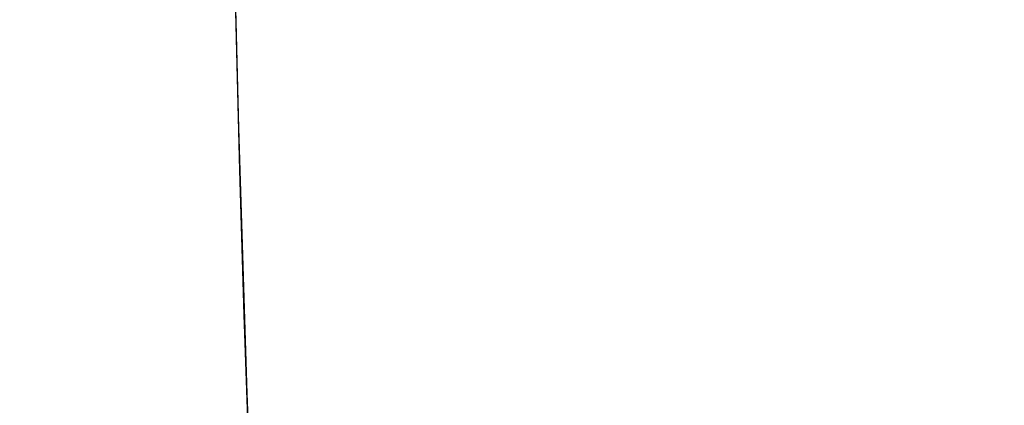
# Model space of a CAD drawing. Header units: millimetres. Extents: x -90 to 90, y -91 to 90.
# Tile 466 of 656: x -13.351 to -12.975, y -0.471 to -0.324. Entities that reach past the tile are written whole.
import ezdxf

# ---------------------------------------------------------------- set-up
doc = ezdxf.new("R2010")
doc.units = ezdxf.units.MM
doc.layers.add('Layer 01', color=7, linetype='Continuous', true_color=0x000000)

# ---------------------------------------------------------------- blocks, each defined once
blk = doc.blocks.new('PRT0036.stp')
at = {"layer": 'Layer 01', "extrusion": (0, -1, 0)}
for centre, radius, start, end in [((0, 0, -9.799999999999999), 13.27226093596, 0.7472199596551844, 180.7472199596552), ((0, 0, -7.283974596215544), 34, 0, 180), ((0, 0, -4.249999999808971), 34, 91.68538595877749, 180), ((0, 0, -0.3000000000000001), 32, 0, 180), ((0, 0, -0.3000000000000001), 22, 0, 180)]:
    blk.add_arc(centre, radius, start, end, dxfattribs=at)
at = {"layer": 'Layer 01'}
for points, knots in [([(0, 10, 33), (-2.159844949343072, 10.00000000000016, 33.00000000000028), (-4.319636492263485, 10.00000000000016, 32.78727909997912), (-8.556324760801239, 10.00000000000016, 31.94454940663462), (-10.63311672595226, 10.00000000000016, 31.31456145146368), (-14.62398981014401, 10.00000000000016, 29.66148769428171), (-16.53797224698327, 10.00000000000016, 28.63844276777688), (-20.12966313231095, 10.00000000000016, 26.23855164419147), (-21.80728276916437, 10.00000000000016, 24.86176478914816), (-24.86176478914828, 10.00000000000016, 21.80728276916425), (-26.23855164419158, 10.00000000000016, 20.12966313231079), (-28.63844276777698, 10.00000000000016, 16.53797224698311), (-29.66148769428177, 10.00000000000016, 14.62398981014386), (-31.31456145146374, 10.00000000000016, 10.6331167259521), (-31.94454940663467, 10.00000000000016, 8.556324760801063), (-32.78727909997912, 10.00000000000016, 4.319636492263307), (-33.00000000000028, 10.00000000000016, 2.159844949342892), (-33.00000000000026, 10.00000000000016, -2.159844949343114), (-32.78727909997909, 10.00000000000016, -4.319636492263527), (-31.94454940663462, 10.00000000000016, -8.556324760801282), (-31.31456145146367, 10.00000000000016, -10.63311672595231), (-29.66148769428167, 10.00000000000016, -14.62398981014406), (-28.63844276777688, 10.00000000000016, -16.53797224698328), (-26.23855164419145, 10.00000000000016, -20.12966313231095), (-24.86176478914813, 10.00000000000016, -21.80728276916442), (-21.80728276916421, 10.00000000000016, -24.86176478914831), (-20.12966313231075, 10.00000000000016, -26.23855164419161), (-16.53797224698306, 10.00000000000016, -28.638442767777), (-14.62398981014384, 10.00000000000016, -29.66148769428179), (-10.63311672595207, 10.00000000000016, -31.31456145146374), (-8.556324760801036, 10.00000000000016, -31.94454940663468), (-4.31963649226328, 10.00000000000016, -32.78727909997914), (-2.159844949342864, 10.00000000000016, -33.00000000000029), (0, 10, -33)], [-103.8389079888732, -103.8389079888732, -103.8389079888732, -103.8389079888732, -97.34897623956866, -97.34897623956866, -90.85904449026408, -90.85904449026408, -84.36911274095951, -84.36911274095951, -77.87918099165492, -77.87918099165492, -71.38924924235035, -71.38924924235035, -64.89931749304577, -64.89931749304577, -58.40938574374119, -58.40938574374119, -51.91945399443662, -51.91945399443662, -45.42952224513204, -45.42952224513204, -38.93959049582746, -38.93959049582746, -32.44965874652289, -32.44965874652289, -25.95972699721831, -25.95972699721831, -19.46979524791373, -19.46979524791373, -12.97986349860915, -12.97986349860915, -6.489931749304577, -6.489931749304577, 0, 0, 0, 0]), ([(13.2711322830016, 9.799999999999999, 0.17308460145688), (13.24856961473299, 9.799999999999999, 1.903060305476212), (12.88350035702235, 9.8, 3.627899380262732), (11.52292856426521, 9.799999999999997, 6.809431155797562), (10.52795255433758, 9.799999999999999, 8.26489264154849), (8.057374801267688, 9.8, 10.68760715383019), (6.582729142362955, 9.799999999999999, 11.65392261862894), (3.375192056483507, 9.8, 12.95200038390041), (1.64354190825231, 9.799999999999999, 13.28326034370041), (-1.816630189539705, 9.8, 13.26069719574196), (-3.543813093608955, 9.799999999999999, 12.90688281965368), (-6.734149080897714, 9.8, 11.56708569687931), (-8.196067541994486, 9.799999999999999, 10.58162143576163), (-10.634840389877, 9.8, 8.126893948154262), (-11.61075100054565, 9.799999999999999, 6.658580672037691), (-12.92971648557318, 9.8, 3.4595761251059), (-13.27226093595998, 9.799999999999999, 1.730122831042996), (-13.27226093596, 9.799999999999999)], [-41.78636551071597, -41.78636551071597, -41.78636551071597, -41.78636551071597, -36.56306982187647, -36.56306982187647, -31.33977413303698, -31.33977413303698, -26.11647844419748, -26.11647844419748, -20.89318275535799, -20.89318275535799, -15.66988706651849, -15.66988706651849, -10.44659137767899, -10.44659137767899, -5.223295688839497, -5.223295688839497, 0, 0, 0, 0]), ([(-13.71253668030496, 9.692757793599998, 1.235923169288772), (-13.55605437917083, 9.69275949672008, 2.972080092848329), (-13.06599481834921, 9.69275949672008, 4.677568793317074), (-11.48792419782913, 9.692759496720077, 7.786364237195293), (-10.40045683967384, 9.69275949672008, 9.188599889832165), (-7.782227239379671, 9.692759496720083, 11.49072711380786), (-6.252367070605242, 9.69275949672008, 12.38982552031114), (-2.967198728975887, 9.692759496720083, 13.55712366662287), (-1.213022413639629, 9.69275949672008, 13.82492123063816), (2.270794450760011, 9.692759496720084, 13.6909956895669), (3.999234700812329, 9.692759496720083, 13.28931872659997), (7.185093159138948, 9.692759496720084, 11.8732601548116), (8.641413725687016, 9.692759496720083, 10.8593664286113), (11.07517986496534, 9.692759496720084, 8.363029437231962), (12.05178691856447, 9.692759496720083, 6.881446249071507), (13.38653517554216, 9.692759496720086, 3.660675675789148), (13.74421651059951, 9.692759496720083, 1.922597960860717), (13.76694965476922, 9.692759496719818, 0.1795511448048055)], [-42.08712008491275, -42.08712008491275, -42.08712008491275, -42.08712008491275, -36.82623007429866, -36.82623007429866, -31.56534006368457, -31.56534006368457, -26.30445005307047, -26.30445005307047, -21.04356004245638, -21.04356004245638, -15.78267003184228, -15.78267003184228, -10.52178002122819, -10.52178002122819, -5.260890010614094, -5.260890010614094, 0, 0, 0, 0]), ([(14.1741475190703, 9.390205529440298, 0.1848618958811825), (14.150997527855, 9.390205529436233, 1.959870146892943), (13.79056606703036, 9.390205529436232, 3.729894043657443), (12.44495686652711, 9.390205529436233, 7.015331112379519), (11.46022288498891, 9.390205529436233, 8.529660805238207), (9.003000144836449, 9.390205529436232, 11.09224100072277), (7.531321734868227, 9.390205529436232, 12.13964640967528), (4.305237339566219, 9.390205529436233, 13.62192179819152), (2.551895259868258, 9.390205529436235, 14.05630294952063), (-0.9930523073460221, 9.390205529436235, 14.25151462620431), (-2.783488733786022, 9.390205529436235, 14.01228077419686), (-6.152823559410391, 9.390205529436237, 12.89319914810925), (-7.73061081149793, 9.390205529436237, 12.01372042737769), (-10.45435276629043, 9.390205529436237, 9.73644340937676), (-11.59940922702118, 9.390205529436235, 8.3393961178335), (-13.29763032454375, 9.390205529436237, 5.221575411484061), (-13.85023491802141, 9.390205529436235, 3.501830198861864), (-14.0681448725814, 9.390205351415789, 1.74009654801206)], [-42.85333649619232, -42.85333649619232, -42.85333649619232, -42.85333649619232, -37.49666943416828, -37.49666943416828, -32.14000237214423, -32.14000237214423, -26.78333531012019, -26.78333531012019, -21.42666824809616, -21.42666824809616, -16.07000118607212, -16.07000118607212, -10.71333412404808, -10.71333412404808, -5.35666706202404, -5.35666706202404, 0, 0, 0, 0]), ([(-34, 8.267949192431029), (-34.00000000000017, 8.26794919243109, 2.225294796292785), (-33.78083301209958, 8.26794919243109, 4.450534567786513), (-32.91256605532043, 8.26794919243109, 8.815607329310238), (-32.26348755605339, 8.26794919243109, 10.95533238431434), (-30.56032065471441, 8.26794919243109, 15.06714101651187), (-29.50627436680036, 8.26794919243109, 17.03912292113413), (-27.03365926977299, 8.26794919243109, 20.73965292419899), (-25.6151516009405, 8.26794919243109, 22.46810951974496), (-22.46810951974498, 8.267949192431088, 25.61515160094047), (-20.73965292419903, 8.267949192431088, 27.03365926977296), (-17.03912292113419, 8.267949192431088, 29.50627436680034), (-15.06714101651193, 8.267949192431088, 30.56032065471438), (-10.9553323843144, 8.267949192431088, 32.26348755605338), (-8.815607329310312, 8.267949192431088, 32.91256605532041), (-4.450534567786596, 8.267949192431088, 33.78083301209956), (-2.22529479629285, 8.267949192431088, 34.00000000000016), (0, 8.26794919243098, 34)], [-53.49277078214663, -53.49277078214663, -53.49277078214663, -53.49277078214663, -46.8061744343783, -46.8061744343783, -40.11957808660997, -40.11957808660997, -33.43298173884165, -33.43298173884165, -26.74638539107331, -26.74638539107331, -20.05978904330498, -20.05978904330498, -13.37319269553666, -13.37319269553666, -6.686596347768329, -6.686596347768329, 0, 0, 0, 0]), ([(-13.59761693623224, 7.31700921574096), (-13.59761693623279, 7.317009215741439, 1.772384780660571), (-13.24673557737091, 7.31700921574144, 3.544083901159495), (-11.89566017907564, 7.31700921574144, 6.821275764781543), (-10.8959888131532, 7.31700921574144, 8.325500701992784), (-8.397810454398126, 7.31700921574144, 10.84035579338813), (-6.900269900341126, 7.317009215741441, 11.85001305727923), (-3.632139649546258, 7.31700921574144, 13.22286261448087), (-1.862814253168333, 7.31700921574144, 13.58552381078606), (1.681876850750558, 7.317009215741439, 13.60910814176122), (3.455871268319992, 7.317009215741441, 13.27002215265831), (6.741979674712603, 7.317009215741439, 11.94078072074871), (8.252822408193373, 7.317009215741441, 10.95113950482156), (10.78424290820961, 7.317009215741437, 8.46974846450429), (11.80384137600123, 7.31700921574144, 6.9789585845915), (13.19840432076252, 7.317009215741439, 3.720034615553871), (13.57282930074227, 7.31700921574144, 1.953161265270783), (13.59641310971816, 7.317009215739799, 0.180933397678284)], [-42.80704129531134, -42.80704129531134, -42.80704129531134, -42.80704129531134, -37.45616113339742, -37.45616113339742, -32.1052809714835, -32.1052809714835, -26.75440080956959, -26.75440080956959, -21.40352064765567, -21.40352064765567, -16.05264048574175, -16.05264048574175, -10.70176032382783, -10.70176032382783, -5.350880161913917, -5.350880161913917, 0, 0, 0, 0]), ([(-34, 6.3), (-34.00000000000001, 6.300000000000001, 2.225294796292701), (-33.78083301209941, 6.300000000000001, 4.450534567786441), (-32.91256605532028, 6.300000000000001, 8.815607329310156), (-32.26348755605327, 6.300000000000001, 10.95533238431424), (-30.56032065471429, 6.300000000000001, 15.06714101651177), (-29.50627436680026, 6.300000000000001, 17.039122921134), (-27.0336592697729, 6.300000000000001, 20.73965292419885), (-25.61515160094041, 6.300000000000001, 22.46810951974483), (-22.4681095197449, 6.3, 25.61515160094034), (-20.73965292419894, 6.300000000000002, 27.03365926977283), (-17.03912292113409, 6.3, 29.5062743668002), (-15.06714101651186, 6.300000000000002, 30.56032065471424), (-10.95533238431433, 6.300000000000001, 32.26348755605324), (-8.815607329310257, 6.300000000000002, 32.91256605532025), (-4.450534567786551, 6.3, 33.7808330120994), (-2.225294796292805, 6.300000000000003, 34.00000000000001), (2.22529479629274, 6.300000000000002, 34.00000000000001), (4.450534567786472, 6.300000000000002, 33.78083301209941), (8.815607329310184, 6.299999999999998, 32.91256605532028), (10.95533238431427, 6.300000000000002, 32.26348755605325), (15.06714101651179, 6.3, 30.56032065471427), (17.03912292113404, 6.300000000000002, 29.50627436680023), (20.73965292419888, 6.3, 27.03365926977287), (22.46810951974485, 6.300000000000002, 25.61515160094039), (25.61515160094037, 6.3, 22.46810951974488), (27.03365926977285, 6.300000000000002, 20.73965292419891), (29.50627436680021, 6.299999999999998, 17.03912292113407), (30.56032065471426, 6.300000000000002, 15.06714101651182), (32.26348755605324, 6.3, 10.9553323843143), (32.91256605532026, 6.300000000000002, 8.815607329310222), (33.78083301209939, 6.299999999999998, 4.450534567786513), (33.99999999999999, 6.3, 2.225294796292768), (34, 6.3)], [0, 0, 0, 0, 6.686596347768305, 6.686596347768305, 13.37319269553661, 13.37319269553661, 20.05978904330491, 20.05978904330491, 26.74638539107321, 26.74638539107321, 33.43298173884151, 33.43298173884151, 40.11957808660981, 40.11957808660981, 46.80617443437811, 46.80617443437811, 53.49277078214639, 53.49277078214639, 60.1793671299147, 60.1793671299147, 66.86596347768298, 66.86596347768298, 73.55255982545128, 73.55255982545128, 80.23915617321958, 80.23915617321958, 86.92575252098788, 86.92575252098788, 93.61234886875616, 93.61234886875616, 100.2989452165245, 100.2989452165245, 106.9855415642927, 106.9855415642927, 106.9855415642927, 106.9855415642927]), ([(-33.2, 5.5), (-33.2, 5.499999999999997, 2.172934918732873), (-32.98598988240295, 5.499999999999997, 4.345816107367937), (-32.13815273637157, 5.499999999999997, 8.608181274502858), (-31.50434667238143, 5.499999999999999, 10.69755985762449), (-29.84125428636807, 5.5, 14.71262005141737), (-28.81200908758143, 5.499999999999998, 16.6382023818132), (-26.39757316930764, 5.499999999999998, 20.25166109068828), (-25.01244215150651, 5.499999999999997, 21.93944811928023), (-21.93944811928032, 5.499999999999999, 25.01244215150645), (-20.25166109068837, 5.499999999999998, 26.39757316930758), (-16.63820238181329, 5.499999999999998, 28.81200908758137), (-14.71262005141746, 5.499999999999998, 29.84125428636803), (-10.69755985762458, 5.499999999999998, 31.50434667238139), (-8.608181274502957, 5.499999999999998, 32.13815273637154), (-4.345816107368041, 5.499999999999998, 32.98598988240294), (-2.172934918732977, 5.499999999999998, 33.2), (2.172934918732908, 5.499999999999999, 33.2), (4.345816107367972, 5.499999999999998, 32.98598988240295), (8.60818127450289, 5.499999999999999, 32.13815273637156), (10.69755985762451, 5.499999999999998, 31.50434667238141), (14.71262005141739, 5.499999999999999, 29.84125428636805), (16.63820238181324, 5.499999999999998, 28.81200908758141), (20.25166109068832, 5.499999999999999, 26.39757316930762), (21.93944811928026, 5.499999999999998, 25.01244215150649), (25.01244215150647, 5.499999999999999, 21.93944811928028), (26.3975731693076, 5.499999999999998, 20.25166109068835), (28.81200908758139, 5.499999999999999, 16.63820238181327), (29.84125428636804, 5.499999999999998, 14.71262005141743), (31.50434667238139, 5.499999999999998, 10.69755985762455), (32.13815273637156, 5.499999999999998, 8.608181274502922), (32.98598988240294, 5.499999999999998, 4.345816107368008), (33.2, 5.499999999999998, 2.172934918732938), (33.2, 5.5)], [-104.4682347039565, -104.4682347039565, -104.4682347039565, -104.4682347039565, -97.93897003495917, -97.93897003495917, -91.4097053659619, -91.4097053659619, -84.88044069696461, -84.88044069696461, -78.35117602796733, -78.35117602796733, -71.82191135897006, -71.82191135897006, -65.29264668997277, -65.29264668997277, -58.76338202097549, -58.76338202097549, -52.23411735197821, -52.23411735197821, -45.70485268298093, -45.70485268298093, -39.17558801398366, -39.17558801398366, -32.64632334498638, -32.64632334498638, -26.1170586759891, -26.1170586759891, -19.58779400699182, -19.58779400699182, -13.05852933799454, -13.05852933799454, -6.529264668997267, -6.529264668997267, 0, 0, 0, 0]), ([(34, 4.7), (34, 4.700000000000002, 2.225294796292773), (33.78083301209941, 4.700000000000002, 4.45053456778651), (32.91256605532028, 4.700000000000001, 8.81560732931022), (32.26348755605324, 4.700000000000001, 10.9553323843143), (30.56032065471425, 4.700000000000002, 15.06714101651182), (29.50627436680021, 4.699999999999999, 17.03912292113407), (27.03365926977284, 4.700000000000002, 20.73965292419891), (25.61515160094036, 4.700000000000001, 22.46810951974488), (22.46810951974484, 4.700000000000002, 25.61515160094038), (20.73965292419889, 4.700000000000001, 27.03365926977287), (17.03912292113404, 4.700000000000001, 29.50627436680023), (15.06714101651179, 4.700000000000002, 30.56032065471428), (10.95533238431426, 4.7, 32.26348755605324), (8.815607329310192, 4.700000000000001, 32.91256605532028), (4.450534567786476, 4.7, 33.78083301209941), (2.225294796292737, 4.700000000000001, 34), (-2.225294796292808, 4.7, 34), (-4.450534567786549, 4.700000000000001, 33.7808330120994), (-8.81560732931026, 4.7, 32.91256605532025), (-10.95533238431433, 4.700000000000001, 32.26348755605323), (-15.06714101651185, 4.699999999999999, 30.56032065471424), (-17.0391229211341, 4.700000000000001, 29.50627436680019), (-20.73965292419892, 4.7, 27.03365926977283), (-22.46810951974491, 4.7, 25.61515160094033), (-25.61515160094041, 4.700000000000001, 22.46810951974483), (-27.03365926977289, 4.700000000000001, 20.73965292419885), (-29.50627436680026, 4.7, 17.03912292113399), (-30.56032065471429, 4.700000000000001, 15.06714101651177), (-32.26348755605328, 4.700000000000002, 10.95533238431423), (-32.91256605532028, 4.700000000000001, 8.815607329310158), (-33.78083301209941, 4.700000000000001, 4.450534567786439), (-34.00000000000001, 4.700000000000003, 2.225294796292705), (-34, 4.7)], [0, 0, 0, 0, 6.686596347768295, 6.686596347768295, 13.37319269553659, 13.37319269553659, 20.05978904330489, 20.05978904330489, 26.74638539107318, 26.74638539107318, 33.43298173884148, 33.43298173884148, 40.11957808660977, 40.11957808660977, 46.80617443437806, 46.80617443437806, 53.49277078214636, 53.49277078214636, 60.17936712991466, 60.17936712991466, 66.86596347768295, 66.86596347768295, 73.55255982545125, 73.55255982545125, 80.23915617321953, 80.23915617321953, 86.92575252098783, 86.92575252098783, 93.61234886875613, 93.61234886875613, 100.2989452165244, 100.2989452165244, 106.9855415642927, 106.9855415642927, 106.9855415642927, 106.9855415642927]), ([(-1.000050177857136, 3.799999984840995, 35.1530785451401), (-3.259147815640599, 3.799999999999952, 35.0888117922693), (-5.511988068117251, 3.79999999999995, 34.80610212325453), (-9.921862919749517, 3.79999999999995, 33.81424838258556), (-12.07879615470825, 3.79999999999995, 33.10512710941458), (-16.21692616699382, 3.799999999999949, 31.28670745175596), (-18.19802782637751, 3.799999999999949, 30.17745086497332), (-21.91107574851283, 3.799999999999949, 27.59984632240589), (-23.64293666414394, 3.79999999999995, 26.13155761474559), (-26.79331654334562, 3.799999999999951, 22.89028060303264), (-28.2117630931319, 3.79999999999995, 21.11736680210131), (-30.6827384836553, 3.79999999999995, 17.33252193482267), (-31.73521052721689, 3.799999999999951, 15.32067786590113), (-33.43522012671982, 3.799999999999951, 11.13251151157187), (-34.08271860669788, 3.799999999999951, 8.956285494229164), (-34.94876903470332, 3.799999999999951, 4.519988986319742), (-35.16730107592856, 3.79999999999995, 2.260020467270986), (-35.1673010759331, 3.799999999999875)], [-54.32439559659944, -54.32439559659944, -54.32439559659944, -54.32439559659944, -47.53384614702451, -47.53384614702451, -40.74329669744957, -40.74329669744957, -33.95274724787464, -33.95274724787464, -27.16219779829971, -27.16219779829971, -20.37164834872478, -20.37164834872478, -13.58109889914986, -13.58109889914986, -6.79054944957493, -6.79054944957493, 0, 0, 0, 0]), ([(-34, 3.799999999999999), (-33.99999999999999, 3.799999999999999, 2.183620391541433), (-33.78898997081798, 3.8, 4.367190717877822), (-32.95273972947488, 3.799999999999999, 8.653620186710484), (-32.32751869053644, 3.8, 10.75638105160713), (-30.68596611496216, 3.8, 14.80336723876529), (-29.6696722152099, 3.8, 16.74749977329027), (-27.28356780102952, 3.8, 20.40527201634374), (-25.91381199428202, 3.8, 22.11882786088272), (-22.87146057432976, 3.800000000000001, 25.25201950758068), (-21.19893471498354, 3.800000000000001, 26.67158347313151), (-17.61292747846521, 3.800000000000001, 29.16424152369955), (-15.69952831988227, 3.800000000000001, 30.23727845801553), (-11.7025760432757, 3.800000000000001, 31.99715474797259), (-9.61911456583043, 3.800000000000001, 32.68395375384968), (-5.359136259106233, 3.800000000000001, 33.64591886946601), (-3.182717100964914, 3.800000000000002, 33.92106292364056), (-1.00002211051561, 3.79999999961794, 33.98528974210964)], [-52.48788277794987, -52.48788277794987, -52.48788277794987, -52.48788277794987, -45.92689743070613, -45.92689743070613, -39.3659120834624, -39.3659120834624, -32.80492673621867, -32.80492673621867, -26.24394138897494, -26.24394138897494, -19.6829560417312, -19.6829560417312, -13.12197069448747, -13.12197069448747, -6.560985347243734, -6.560985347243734, 0, 0, 0, 0]), ([(-19.85428280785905, 2.899999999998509, 2.22724458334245e-08), (-19.85428280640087, 2.899999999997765, 1.299459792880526), (-19.72630035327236, 2.899999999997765, 2.598887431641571), (-19.21927630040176, 2.899999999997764, 5.147869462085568), (-18.84024723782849, 2.899999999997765, 6.397360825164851), (-17.84568378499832, 2.899999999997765, 8.798449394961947), (-17.23017398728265, 2.899999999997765, 9.949987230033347), (-15.78629165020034, 2.899999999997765, 12.1109098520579), (-14.95795481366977, 2.899999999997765, 13.12024120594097), (-13.12024118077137, 2.899999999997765, 14.95795483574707), (-12.11090982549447, 2.899999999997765, 15.78629167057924), (-9.94998720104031, 2.899999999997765, 17.23017400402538), (-8.798449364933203, 2.899999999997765, 17.84568379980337), (-6.397360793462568, 2.899999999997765, 18.84024724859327), (-5.147869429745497, 2.899999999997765, 19.21927630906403), (-2.598887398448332, 2.899999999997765, 19.72630035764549), (-1.299459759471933, 2.899999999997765, 19.85428280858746), (1.299459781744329, 2.899999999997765, 19.85428280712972), (2.598887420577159, 2.899999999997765, 19.72630035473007), (5.147869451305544, 2.899999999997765, 19.21927630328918), (6.397360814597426, 2.899999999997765, 18.84024724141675), (8.79844938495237, 2.899999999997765, 17.84568378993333), (9.949987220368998, 2.899999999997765, 17.23017399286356), (12.11090984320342, 2.899999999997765, 15.78629165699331), (13.12024119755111, 2.899999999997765, 14.95795482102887), (14.95795482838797, 2.899999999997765, 13.12024118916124), (15.78629166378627, 2.899999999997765, 12.11090983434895), (17.23017399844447, 2.899999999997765, 9.949987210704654), (17.84568379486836, 2.899999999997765, 8.798449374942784), (18.84024724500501, 2.899999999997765, 6.397360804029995), (19.21927630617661, 2.899999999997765, 5.147869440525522), (19.72630035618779, 2.899999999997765, 2.598887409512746), (19.85428280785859, 2.899999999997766, 1.299459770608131), (19.85428280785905, 2.899999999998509)], [-62.47415287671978, -62.47415287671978, -62.47415287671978, -62.47415287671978, -58.56951832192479, -58.56951832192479, -54.66488376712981, -54.66488376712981, -50.76024921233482, -50.76024921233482, -46.85561465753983, -46.85561465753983, -42.95098010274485, -42.95098010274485, -39.04634554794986, -39.04634554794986, -35.14171099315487, -35.14171099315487, -31.23707643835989, -31.23707643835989, -27.3324418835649, -27.3324418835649, -23.42780732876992, -23.42780732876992, -19.52317277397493, -19.52317277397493, -15.61853821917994, -15.61853821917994, -11.71390366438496, -11.71390366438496, -7.809269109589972, -7.809269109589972, -3.904634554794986, -3.904634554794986, 0, 0, 0, 0]), ([(10.94464458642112, 0.6, 30.07016386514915), (9.74065215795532, 0.5999999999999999, 30.50838127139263), (8.514049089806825, 0.5999999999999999, 30.87313918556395), (6.018831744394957, 0.6000000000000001, 31.45498748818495), (4.757202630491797, 0.6000000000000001, 31.67031383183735), (2.210277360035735, 0.6000000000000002, 31.94929181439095), (0.931944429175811, 0.6000000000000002, 32.01204827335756), (-1.630062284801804, 0.6000000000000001, 31.98414404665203), (-2.906715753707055, 0.6, 31.89342814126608), (-5.446960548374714, 0.6000000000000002, 31.55904298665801), (-6.703575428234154, 0.6000000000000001, 31.31615927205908), (-9.185527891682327, 0.6000000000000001, 30.68010187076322), (-10.4040332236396, 0.6000000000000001, 30.28854317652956), (-12.79200122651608, 0.6000000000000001, 29.35996045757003), (-13.95487409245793, 0.6, 28.82535765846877), (-16.21451706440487, 0.6000000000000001, 27.61760325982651), (-17.30503457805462, 0.6000000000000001, 26.94764430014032), (-19.40385734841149, 0.5999999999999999, 25.47808653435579), (-20.4063371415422, 0.6, 24.68240587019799), (-22.3141572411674, 0.5999999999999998, 22.97217795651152), (-23.21418298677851, 0.5999999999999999, 22.06221800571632), (-24.9035646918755, 0.5999999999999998, 20.13591416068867), (-25.68819342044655, 0.6, 19.12476075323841), (-27.13484229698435, 0.5999999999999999, 17.0100825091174), (-27.79279052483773, 0.6, 15.91227670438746), (-28.97590279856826, 0.5999999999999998, 13.63963454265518), (-29.49770879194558, 0.6, 12.47096351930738), (-30.40027052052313, 0.5999999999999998, 10.07303954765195), (-30.77843036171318, 0.5999999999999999, 8.85030957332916), (-31.38746210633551, 0.5999999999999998, 6.361587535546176), (-31.61651557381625, 0.6, 5.10256497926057), (-31.92330311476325, 0.5999999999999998, 2.558468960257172), (-32, 0.5999999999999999, 1.281629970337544), (-32, 0.5999999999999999)], [-61.47249968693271, -61.47249968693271, -61.47249968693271, -61.47249968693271, -57.63046845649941, -57.63046845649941, -53.78843722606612, -53.78843722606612, -49.94640599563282, -49.94640599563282, -46.10437476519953, -46.10437476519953, -42.26234353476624, -42.26234353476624, -38.42031230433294, -38.42031230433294, -34.57828107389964, -34.57828107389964, -30.73624984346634, -30.73624984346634, -26.89421861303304, -26.89421861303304, -23.05218738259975, -23.05218738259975, -19.21015615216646, -19.21015615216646, -15.36812492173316, -15.36812492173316, -11.52609369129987, -11.52609369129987, -7.684062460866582, -7.684062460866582, -3.842031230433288, -3.842031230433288, 0, 0, 0, 0]), ([(-7.52444315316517, 0.6, 20.6732376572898), (-9.629203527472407, 0.5999999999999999, 19.90716753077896), (-11.6157675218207, 0.6, 18.81730120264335), (-15.16973535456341, 0.6, 16.09024577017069), (-16.73662598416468, 0.6000000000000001, 14.45345046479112), (-19.3060639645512, 0.6000000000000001, 10.78391273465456), (-20.30824027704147, 0.6, 8.751700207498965), (-21.65530555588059, 0.6000000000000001, 4.479354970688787), (-22.00000000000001, 0.6, 2.239839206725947), (-22, 0.5999999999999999)], [-26.98226273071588, -26.98226273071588, -26.98226273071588, -26.98226273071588, -20.23669704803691, -20.23669704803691, -13.49113136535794, -13.49113136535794, -6.745565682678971, -6.745565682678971, 0, 0, 0, 0]), ([(-19.7002753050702, 0.3414953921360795, 0.190001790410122), (-19.68787789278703, 0.3414953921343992, 1.475423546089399), (-19.54927202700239, 0.3414953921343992, 2.759596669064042), (-19.02492397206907, 0.3414953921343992, 5.276521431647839), (-18.63919459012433, 0.3414953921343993, 6.509211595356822), (-17.63532057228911, 0.3414953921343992, 8.876084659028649), (-17.01720045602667, 0.3414953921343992, 10.01020974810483), (-15.5721430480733, 0.3414953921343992, 12.13662932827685), (-14.74524105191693, 0.3414953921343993, 13.12887188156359), (-12.91419365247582, 0.3414953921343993, 14.93362021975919), (-11.91009297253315, 0.3414953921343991, 15.74608192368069), (-9.762991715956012, 0.3414953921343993, 17.16022736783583), (-8.620043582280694, 0.3414953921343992, 17.76187656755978), (-6.238896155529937, 0.3414953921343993, 18.73140638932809), (-5.000755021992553, 0.3414953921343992, 19.09926333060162), (-2.476508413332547, 0.3414953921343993, 19.58714672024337), (-1.190464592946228, 0.3414953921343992, 19.70716125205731), (1.380468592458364, 0.3414953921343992, 19.69476369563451), (2.665295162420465, 0.3414953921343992, 19.56235191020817), (5.184719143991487, 0.3414953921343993, 19.05014692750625), (6.419255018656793, 0.3414953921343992, 18.67036624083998), (8.790941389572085, 0.3414953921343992, 17.6779172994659), (9.92803395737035, 0.3414953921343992, 17.06527328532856), (12.0613970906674, 0.3414953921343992, 15.63048658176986), (13.05761554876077, 0.3414953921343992, 14.80837893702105), (14.87117247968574, 0.3414953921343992, 12.9860555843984), (15.68846665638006, 0.3414953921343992, 11.98588438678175), (17.11294929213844, 0.3414953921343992, 9.845627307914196), (17.72010295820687, 0.3414953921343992, 8.705593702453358), (18.70110374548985, 0.3414953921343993, 6.329149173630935), (19.07492690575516, 0.3414953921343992, 5.092796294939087), (19.57497690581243, 0.3414953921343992, 2.570931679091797), (19.70119153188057, 0.3414953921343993, 1.285481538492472), (19.70119153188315, 0.341495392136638)], [-61.80151486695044, -61.80151486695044, -61.80151486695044, -61.80151486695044, -57.93892018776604, -57.93892018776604, -54.07632550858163, -54.07632550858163, -50.21373082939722, -50.21373082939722, -46.35113615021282, -46.35113615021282, -42.48854147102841, -42.48854147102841, -38.62594679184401, -38.62594679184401, -34.7633521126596, -34.7633521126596, -30.9007574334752, -30.9007574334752, -27.0381627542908, -27.0381627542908, -23.17556807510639, -23.17556807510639, -19.31297339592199, -19.31297339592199, -15.45037871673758, -15.45037871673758, -11.58778403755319, -11.58778403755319, -7.725189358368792, -7.725189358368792, -3.862594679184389, -3.862594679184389, 0, 0, 0, 0]), ([(35.30000000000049, 1.741951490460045e-14), (35.29999999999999, 0, 2.317645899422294), (35.07379985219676, 0, 4.613746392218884), (34.16964094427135, 0, 9.15963034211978), (33.49976935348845, 0, 11.36765345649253), (31.72612564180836, 0, 15.64979686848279), (30.63836150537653, 0, 17.68470797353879), (28.06339312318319, 0, 21.53855047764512), (26.59953860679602, 0, 23.32214908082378), (23.32220014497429, 0, 26.59958967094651), (21.53851035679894, 0, 28.06333307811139), (17.68474809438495, 0, 30.63842155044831), (15.64976923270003, 0, 31.72605892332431), (11.36768109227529, 0, 33.49983607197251), (9.159616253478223, 0, 34.16957011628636), (4.613760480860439, 0, 35.07387068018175), (2.317464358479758, 0, 35.29996389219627), (-2.31746435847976, 0, 35.30003610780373), (-4.613746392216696, 0, 35.07379985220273), (-9.15963034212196, 0, 34.16964094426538), (-11.36765345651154, 0, 33.49976935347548), (-15.64979686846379, 0, 31.72612564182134), (-17.68470797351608, 0, 30.63836150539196), (-21.53855047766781, 0, 28.06339312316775), (-23.32214908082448, 0, 26.59953860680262), (-26.59958967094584, 0, 23.32220014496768), (-28.06333307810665, 0, 21.53851035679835), (-30.63842155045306, 0, 17.68474809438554), (-31.72605892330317, 0, 15.64976923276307), (-33.49983607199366, 0, 11.36768109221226), (-34.16953399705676, 0, 9.159797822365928), (-35.07390679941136, 0, 4.613578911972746), (-35.3, 0, 2.31801612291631), (-35.30000000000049, 1.72749546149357e-14)], [0, 0, 0, 0, 6.942328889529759, 6.942328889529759, 13.88465777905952, 13.88465777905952, 20.82698666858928, 20.82698666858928, 27.76931555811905, 27.76931555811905, 34.71164444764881, 34.71164444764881, 41.65397333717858, 41.65397333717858, 48.59630222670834, 48.59630222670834, 55.53863111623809, 55.53863111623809, 62.48096000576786, 62.48096000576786, 69.42328889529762, 69.42328889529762, 76.36561778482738, 76.36561778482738, 83.30794667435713, 83.30794667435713, 90.2502755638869, 90.2502755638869, 97.19260445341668, 97.19260445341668, 104.1349333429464, 104.1349333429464, 111.0772622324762, 111.0772622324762, 111.0772622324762, 111.0772622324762]), ([(-32, 0), (-32.00000000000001, 0, 2.100964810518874), (-31.79493604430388, 0, 4.18246595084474), (-30.97532190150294, 0, 8.303314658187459), (-30.36804663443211, 0, 10.30498535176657), (-28.7602434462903, 0, 14.18675431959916), (-27.77413022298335, 0, 16.03148994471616), (-25.43992496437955, 0, 19.52500496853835), (-24.11286956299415, 0, 21.14191336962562), (-21.14196443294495, 0, 24.11292062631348), (-19.52496484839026, 0, 25.43986492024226), (-16.03153006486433, 0, 27.77419026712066), (-14.18672668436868, 0, 28.76017672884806), (-10.30501298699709, 0, 30.36811335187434), (-8.303300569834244, 0, 30.97525107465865), (-4.182480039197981, 0, 31.79500687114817), (-2.100783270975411, 0, 31.99996389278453), (2.100783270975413, 0, 32.00003610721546), (4.182465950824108, 0, 31.79493604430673), (8.303314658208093, 0, 30.97532190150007), (10.30498535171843, 0, 30.36804663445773), (14.18675431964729, 0, 28.76024344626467), (16.03148994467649, 0, 27.77413022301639), (19.52500496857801, 0, 25.43992496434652), (21.14191336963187, 0, 24.11286956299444), (24.11292062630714, 0, 21.14196443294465), (25.43986492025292, 0, 19.52496484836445), (27.77419026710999, 0, 16.03153006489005), (28.76017672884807, 0, 14.18672668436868), (30.36811335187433, 0, 10.30501298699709), (30.975214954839, 0, 8.303482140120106), (31.79504299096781, 0, 4.182298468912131), (32.00000000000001, 0, 2.101335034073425), (32, 0)], [-100.6932640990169, -100.6932640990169, -100.6932640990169, -100.6932640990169, -94.39993509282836, -94.39993509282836, -88.1066060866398, -88.1066060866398, -81.81327708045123, -81.81327708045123, -75.51994807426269, -75.51994807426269, -69.22661906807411, -69.22661906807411, -62.93329006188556, -62.93329006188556, -56.63996105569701, -56.63996105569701, -50.34663204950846, -50.34663204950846, -44.0533030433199, -44.0533030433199, -37.75997403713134, -37.75997403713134, -31.46664503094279, -31.46664503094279, -25.17331602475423, -25.17331602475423, -18.87998701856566, -18.87998701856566, -12.5866580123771, -12.5866580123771, -6.293329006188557, -6.293329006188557, 0, 0, 0, 0]), ([(-22, 0), (-22.00000000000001, 0, 1.444725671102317), (-21.85909205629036, 0, 2.875388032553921), (-21.29546028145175, 0, 5.708586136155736), (-20.87804450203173, 0, 7.084806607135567), (-19.77265492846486, 0, 9.753264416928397), (-19.0947015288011, 0, 11.02177845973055), (-17.48996141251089, 0, 13.42331179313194), (-16.57755988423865, 0, 14.53518954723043), (-14.53513848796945, 0, 16.57750882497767), (-13.42335191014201, 0, 17.49002145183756), (-11.02173834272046, 0, 19.09464148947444), (-9.753292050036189, 0, 19.77272164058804), (-7.084778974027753, 0, 20.87797778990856), (-5.70841864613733, 0, 21.29556722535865), (-2.875555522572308, 0, 21.85898511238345), (-1.44417391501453, 0, 22.00003610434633), (1.44417391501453, 0, 21.99996389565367), (2.875569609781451, 0, 21.85905593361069), (5.708404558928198, 0, 21.29549640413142), (7.084806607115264, 0, 20.87804450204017), (9.753264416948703, 0, 19.77265492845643), (11.02177845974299, 0, 19.09470152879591), (13.4233117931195, 0, 17.4899614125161), (14.53518954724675, 0, 16.57755988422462), (16.57750882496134, 0, 14.53513848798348), (17.49002145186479, 0, 13.4233519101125), (19.0946414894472, 0, 11.02173834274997), (19.7727216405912, 0, 9.753292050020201), (20.87797778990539, 0, 7.084778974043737), (21.29556722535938, 0, 5.708418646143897), (21.85898511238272, 0, 2.875555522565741), (22, 0, 1.444355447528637), (22, 0)], [0, 0, 0, 0, 4.326662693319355, 4.326662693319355, 8.653325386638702, 8.653325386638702, 12.97998807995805, 12.97998807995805, 17.3066507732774, 17.3066507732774, 21.63331346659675, 21.63331346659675, 25.9599761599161, 25.9599761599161, 30.28663885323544, 30.28663885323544, 34.61330154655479, 34.61330154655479, 38.93996423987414, 38.93996423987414, 43.26662693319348, 43.26662693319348, 47.59328962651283, 47.59328962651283, 51.91995231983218, 51.91995231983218, 56.24661501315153, 56.24661501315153, 60.57327770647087, 60.57327770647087, 64.89994039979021, 64.89994039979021, 69.22660309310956, 69.22660309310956, 69.22660309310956, 69.22660309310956]), ([(2.000000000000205, 0, 20.3557518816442), (0.5928323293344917, 2.341813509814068e-17, 20.49400938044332), (-0.8286795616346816, 4.949777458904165e-17, 20.48582829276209), (-3.639645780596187, 1.058655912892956e-16, 20.17693854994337), (-5.029013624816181, 1.36152034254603e-16, 19.87623939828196), (-7.716146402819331, 1.996357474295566e-16, 18.99518242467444), (-9.013828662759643, 2.32831064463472e-16, 18.41485170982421), (-11.46197057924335, 3.007100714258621e-16, 16.99938531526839), (-12.61235491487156, 3.353916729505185e-16, 16.16429318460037), (-14.7165905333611, 4.047570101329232e-16, 14.27507736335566), (-15.67037707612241, 4.394386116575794e-16, 13.22101179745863), (-17.34052910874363, 5.073176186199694e-16, 10.93900913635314), (-18.056843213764, 5.405129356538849e-16, 9.71114225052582), (-19.22133708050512, 6.03996648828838e-16, 7.134148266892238), (-19.66948101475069, 6.342830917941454e-16, 5.785100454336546), (-20.27841218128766, 6.906509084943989e-16, 3.02355255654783), (-20.4391806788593, 7.167305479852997e-16, 1.611137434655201), (-20.45281700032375, 7.401486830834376e-16, 0.1972597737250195)], [-33.99537814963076, -33.99537814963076, -33.99537814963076, -33.99537814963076, -29.74595588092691, -29.74595588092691, -25.49653361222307, -25.49653361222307, -21.24711134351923, -21.24711134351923, -16.99768907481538, -16.99768907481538, -12.74826680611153, -12.74826680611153, -8.49884453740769, -8.49884453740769, -4.249422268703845, -4.249422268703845, 0, 0, 0, 0])]:
    blk.add_open_spline(points, degree=3, knots=knots, dxfattribs=at)
blk = doc.blocks.new('019_5.stp')
at = {"layer": 'Layer 01', "color": 254, "true_color": 0xcad1ee, "extrusion": (0, -1, 0)}
for centre, radius, start, end in [((0, 0, -162.9583883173), 15.93015846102, 0, 180), ((0, 0, -162.9583883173), 14.09270144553, 7.016709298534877e-15, 180), ((0, 0, -161.9583883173), 15.96507923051, 0, 180), ((0, 0, -160.9583883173), 19.35, 90, 270), ((-1.682209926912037e-12, 1.678657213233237e-12, -160.3803900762), 19.31970839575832, 89.99999999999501, 180), ((7.794953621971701e-29, 1.723629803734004e-12, -159.495549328), 18.66993389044, 4.904358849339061e-12, 179.9999999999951)]:
    blk.add_arc(centre, radius, start, end, dxfattribs=at)
at = {"layer": 'Layer 01', "color": 254, "true_color": 0xcad1ee, "extrusion": (0, 1, 0)}
for centre, radius, start, end in [((0, 0, 161.5608695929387), 14.04389901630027, 0, 180), ((0, 0, 160.9583883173), 16, 0, 180), ((0, 0, 160.66938919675), 19.33485419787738, 270, 89.99999999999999), ((-1.77635683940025e-15, 1.678845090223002e-12, 159.8408685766), 19.12712150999, 1.237105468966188e-24, 180)]:
    blk.add_arc(centre, radius, start, end, dxfattribs=at)
at = {"layer": 'Layer 01', "color": 254, "true_color": 0xcad1ee}
blk.add_open_spline([(-13.9949287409, 160.1633508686), (-13.99509658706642, 160.1633508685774, 1.831953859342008), (-13.63084168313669, 160.1633508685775, 3.663186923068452), (-12.22872490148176, 160.1633508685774, 7.048196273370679), (-11.19141469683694, 160.1633508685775, 8.600640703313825), (-8.600640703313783, 160.1633508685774, 11.19141469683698), (-7.048196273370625, 160.1633508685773, 12.22872490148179), (-3.663186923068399, 160.1633508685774, 13.63084168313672), (-1.831953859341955, 160.1633508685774, 13.99509658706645), (2.692645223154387e-28, 160.1633522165, 13.99493442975)], degree=3, knots=[0, 0, 0, 0, 5.531016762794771, 5.531016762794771, 11.06203352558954, 11.06203352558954, 16.59305028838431, 16.59305028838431, 22.12406705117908, 22.12406705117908, 22.12406705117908, 22.12406705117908], dxfattribs=at)
blk = doc.blocks.new('PRT0029.stp')
at = {"layer": 'Layer 01', "color": 254, "true_color": 0xcad1ee, "extrusion": (0, 1, 0)}
for centre, radius, start, end in [((0, 7.105427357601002e-15, 163.4583883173), 84.19405588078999, 270, 90), ((0, 0, 163.3583883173), 86.61948709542, 270, 89.99999999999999), ((0, 0, 163.3094089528), 86.44091896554, 270, 90), ((1.4210854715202e-14, 1.4210854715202e-14, 163.026705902), 86.98871596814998, 359.9999995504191, 90.00000000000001), ((0, 0, 162.8583883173), 17.25, 270, 89.99999999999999), ((0, 0, 162.2583883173), 17.25, 270, 90), ((1.915804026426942e-14, 2.117582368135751e-22, 160.9583883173), 87.09711189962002, 359.9999986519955, 180), ((0, 0, 160.9583883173), 16.25, 270, 90)]:
    blk.add_arc(centre, radius, start, end, dxfattribs=at)
at = {"layer": 'Layer 01', "color": 254, "true_color": 0xcad1ee, "extrusion": (0, -1, 0)}
for centre, radius, start, end in [((0, 0, -163.4583883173), 17.25, 90, 270), ((0, 0, -163.2147852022), 85.02352750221, 90, 270), ((0, -7.105427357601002e-15, -163.1761793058), 86.31232885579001, 90.00000000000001, 270), ((0, 0, -162.9998853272), 86.11792878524, 90, 270), ((0, 7.105427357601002e-15, -162.9820182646), 85.85610494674, 90.00000000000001, 270), ((0, 0, -162.9679404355), 85.96129086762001, 90, 270), ((0, 0, -162.2583883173), 16.25, 90.00000000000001, 270), ((0, 0, -161.99254710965), 87.04291393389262, 0, 180.0000006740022), ((0, 0, -161.6083883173), 16.25, 90, 270)]:
    blk.add_arc(centre, radius, start, end, dxfattribs=at)
at = {"layer": 'Layer 01', "color": 254, "true_color": 0xcad1ee}
blk.add_open_spline([(0, 163.2622693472, -86.88011973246), (-5.685570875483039, 163.2722688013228, -86.86912407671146), (-11.37100116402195, 163.2722688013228, -86.30915806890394), (-22.52364961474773, 163.2722688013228, -84.09075836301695), (-27.99059200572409, 163.2722688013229, -82.43237951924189), (-38.49615713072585, 163.2722688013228, -78.0808319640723), (-43.53452009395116, 163.2722688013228, -75.38777085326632), (-52.98927891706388, 163.2722688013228, -69.07030298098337), (-57.40544098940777, 163.2722688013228, -65.44605243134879), (-65.44605243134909, 163.2722688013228, -57.40544098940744), (-69.07030298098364, 163.2722688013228, -52.98927891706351), (-75.38777085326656, 163.2722688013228, -43.53452009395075), (-78.08083196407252, 163.2722688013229, -38.49615713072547), (-82.43237951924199, 163.2722688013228, -27.99059200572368), (-84.09075836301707, 163.2722688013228, -22.52364961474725), (-86.30915806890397, 163.2722688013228, -11.37100116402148), (-86.8691240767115, 163.2722688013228, -5.685570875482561), (-86.86912407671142, 163.2722688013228, 5.685570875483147), (-86.3091580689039, 163.2722688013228, 11.37100116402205), (-84.09075836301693, 163.2722688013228, 22.52364961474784), (-82.43237951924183, 163.2722688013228, 27.99059200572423), (-78.08083196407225, 163.2722688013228, 38.496157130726), (-75.38777085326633, 163.2722688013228, 43.53452009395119), (-69.07030298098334, 163.2722688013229, 52.98927891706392), (-65.44605243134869, 163.2722688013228, 57.40544098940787), (-57.40544098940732, 163.2722688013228, 65.44605243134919), (-52.98927891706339, 163.2722688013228, 69.07030298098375), (-43.53452009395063, 163.2722688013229, 75.38777085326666), (-38.49615713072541, 163.2722688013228, 78.08083196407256), (-27.99059200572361, 163.2722688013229, 82.43237951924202), (-22.5236496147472, 163.2722688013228, 84.09075836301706), (-11.37100116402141, 163.2722688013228, 86.30915806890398), (-5.685570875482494, 163.2722688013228, 86.8691240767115), (0, 163.2622693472, 86.88011973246)], degree=3, knots=[-273.3453413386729, -273.3453413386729, -273.3453413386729, -273.3453413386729, -256.2612575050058, -256.2612575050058, -239.1771736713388, -239.1771736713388, -222.0930898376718, -222.0930898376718, -205.0090060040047, -205.0090060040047, -187.9249221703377, -187.9249221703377, -170.8408383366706, -170.8408383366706, -153.7567545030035, -153.7567545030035, -136.6726706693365, -136.6726706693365, -119.5885868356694, -119.5885868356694, -102.5045030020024, -102.5045030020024, -85.42041916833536, -85.42041916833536, -68.3363353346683, -68.3363353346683, -51.25225150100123, -51.25225150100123, -34.16816766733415, -34.16816766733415, -17.08408383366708, -17.08408383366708, 0, 0, 0, 0], dxfattribs=at)
blk = doc.blocks.new('PRT0033.stp')
at = {"layer": 'Layer 01', "color": 254, "true_color": 0xcad1ee, "extrusion": (0, -1, 0)}
for centre, radius in [((2.739100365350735e-33, 0, -0.5999999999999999), 32), ((3.984145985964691e-33, 0, -0.5999999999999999), 22)]:
    blk.add_arc(centre, radius, 7.016709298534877e-15, 180, dxfattribs=at)
at = {"layer": 'Layer 01', "color": 254, "true_color": 0xcad1ee, "extrusion": (0, 1, 0)}
for centre, radius, start in [((0, 0, 0.09999999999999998), 32, 0), ((0, 0, 0.09999999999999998), 22, 0), ((0, 0, -0.4), 32, 7.016709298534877e-15), ((1.77635683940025e-15, 0, -0.4), 22, 7.016709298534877e-15)]:
    blk.add_arc(centre, radius, start, 180, dxfattribs=at)
blk = doc.blocks.new('PRT0048.stp')
at = {"layer": 'Layer 01', "color": 254, "true_color": 0xcad1ee, "extrusion": (8.300619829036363e-07, 0.9999999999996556, 7.438009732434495e-12)}
blk.add_arc((0.0002175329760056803, -1.949089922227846e-09, 268.1584339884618), 30.9642539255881, 359.9994847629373, 179.9994845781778, dxfattribs=at)
at = {"layer": 'Layer 01', "color": 254, "true_color": 0xcad1ee, "extrusion": (0, 1, 0)}
for centre, radius, start, end in [((3.024924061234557e-17, -4.998665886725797e-12, 267.6180638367), 28.21689153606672, 270.0005154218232, 89.9994845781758), ((-3.181061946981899e-15, -2.556401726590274e-11, 246.9792816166), 34.28731122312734, 359.9994845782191, 179.9999999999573), ((3.552713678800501e-15, 0, 246.6522215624), 31.50647830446, 0, 90.00000000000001), ((0, 0, 207.634938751), 42.79908687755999, 7.016709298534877e-15, 180), ((3.552713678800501e-15, 0, 206.7833119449), 40.13174142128, 7.016709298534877e-15, 180), ((3.552713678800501e-15, 0, 179.1159768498), 57.38066773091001, 7.016709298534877e-15, 180), ((0, 7.105427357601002e-15, 164.5780997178), 89.36152625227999, 270, 90), ((0, 0, 163.4083883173), 86.63919563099, 270, 89.99999999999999), ((0, -7.105427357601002e-15, 163.4060436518), 89.81931604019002, 270, 90), ((0, 0, 163.0293226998), 87.03864744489, 270, 90), ((0, 0, 163.0308302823), 86.04226261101, 270, 90), ((-7.105427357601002e-15, 7.105427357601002e-15, 163.0159786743), 85.73198073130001, 0, 90), ((0, 0, 159.9583883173), 90, 270, 90), ((0, 0, 159.9583883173), 87.1995882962, 270, 90)]:
    blk.add_arc(centre, radius, start, end, dxfattribs=at)
at = {"layer": 'Layer 01', "color": 254, "true_color": 0xcad1ee, "extrusion": (0, -1, 0)}
for centre, radius, start, end in [((7.105427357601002e-15, 0, -227.1026768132), 37.59829551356, 7.016709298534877e-15, 180), ((4.372575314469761e-45, -4.70197740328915e-38, -226.5106198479), 34.86160617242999, 7.016709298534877e-15, 180), ((0, 0, -180.4898814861), 60.00284634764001, 0, 180), ((1.4210854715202e-14, -2.003730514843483e-11, -165.2447991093), 88.29438107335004, 90.00000000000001, 179.999999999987), ((0, 0, -163.2985380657), 86.91453746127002, 90.00000000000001, 270), ((0, 0, -163.226049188), 86.28389248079, 90.00000000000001, 270), ((0, 0, -162.9981252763), 85.86439921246, 90, 270), ((0, 0, -161.49385550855), 87.11911787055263, 90, 270)]:
    blk.add_arc(centre, radius, start, end, dxfattribs=at)
at = {"layer": 'Layer 01', "color": 254, "true_color": 0xcad1ee}
for points, weights, knots in [([(-22.00990536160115, 283.8921703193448, -0.0001979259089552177), (-22.01002193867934, 283.892170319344, 12.96349433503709), (-12.82253968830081, 283.892170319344, 22.00990536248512), (0, 283.8921703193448, 22.00990536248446), (12.8224539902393, 283.892170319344, 22.00990536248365), (22.00992279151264, 283.892170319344, 12.96359195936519), (22.00990536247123, 283.8921703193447, -2.9591398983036e-05)], [1.156538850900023, 0.9379609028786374, 0.9482861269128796, 1.18751452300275, 0.9482874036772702, 0.9379610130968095, 1.156535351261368], [2.479791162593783, 2.479791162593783, 2.479791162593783, 2.479791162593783, 57.45506930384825, 57.45506930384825, 57.45506930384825, 112.4300540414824, 112.4300540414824, 112.4300540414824, 112.4300540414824]), ([(2.297841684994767e-05, 282.5072435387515, -19.32522423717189), (-11.43149554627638, 282.5072435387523, -19.32523782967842), (-19.32522423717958, 282.5072435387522, -11.20895824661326), (-19.32522423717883, 282.5072435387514), (-19.32522423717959, 282.5072435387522, 11.20895824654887), (-11.43149554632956, 282.5072435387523, 19.32523782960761), (2.297832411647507e-05, 282.5072435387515, 19.32522423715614)], [1.145196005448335, 0.9345476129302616, 0.9531035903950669, 1.20086393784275, 0.9531035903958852, 0.9345476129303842, 1.145196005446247], [4.078677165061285, 4.078677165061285, 4.078677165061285, 4.078677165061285, 54.45870331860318, 54.45870331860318, 54.45870331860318, 104.8387294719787, 104.8387294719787, 104.8387294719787, 104.8387294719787]), ([(-32.83001490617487, 257.6009036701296, 4.278722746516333e-06), (-32.83001238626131, 257.6009036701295, 19.33491692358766), (-19.12760693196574, 257.6009036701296, 32.83001490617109), (0, 257.6009036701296, 32.83001490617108), (19.12753672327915, 257.6009036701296, 32.83001490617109), (32.82993117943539, 257.6009036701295, 19.33499690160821), (32.83001490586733, 257.6009036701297, 0.0001421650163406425)], [1.156761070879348, 0.9380314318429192, 0.9481978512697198, 1.18726032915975, 0.9481985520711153, 0.9380314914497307, 1.156759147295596], [2.69584269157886, 2.69584269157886, 2.69584269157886, 2.69584269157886, 63.39250888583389, 63.39250888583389, 63.39250888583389, 124.0889971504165, 124.0889971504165, 124.0889971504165, 124.0889971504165]), ([(0.0001449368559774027, 257.1668836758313, -30.06385752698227), (-17.70572918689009, 257.1668836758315, -30.06394288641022), (-30.06385752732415, 257.1668836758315, -17.51604864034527), (-30.06385752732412, 257.1668836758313), (-30.06385752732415, 257.1668836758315, 17.51601283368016), (-17.70576997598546, 257.1668836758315, 30.06390147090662), (7.461471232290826e-05, 257.1668836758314, 30.06385752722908)], [1.156763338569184, 0.9380313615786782, 0.9481970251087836, 1.1872603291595, 0.9481974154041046, 0.9380313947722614, 1.15676226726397], [2.477284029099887, 2.477284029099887, 2.477284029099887, 2.477284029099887, 58.25765365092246, 58.25765365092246, 58.25765365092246, 114.0379322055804, 114.0379322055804, 114.0379322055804, 114.0379322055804])]:
    blk.add_rational_spline(points, weights, degree=3, knots=knots, dxfattribs=at)
blk.add_open_spline([(0, 163.3598597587, 86.42852158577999), (-5.657764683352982, 163.367973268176, 86.44427675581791), (-11.31538946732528, 163.367973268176, 85.88704935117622), (-22.41349411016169, 163.3679732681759, 83.67949908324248), (-27.85369954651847, 163.367973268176, 82.02923080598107), (-38.30788552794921, 163.367973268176, 77.69896518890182), (-43.32160757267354, 163.367973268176, 75.01907492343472), (-52.73012638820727, 163.367973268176, 68.73250363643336), (-57.12469051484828, 163.367973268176, 65.12597806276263), (-65.12597806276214, 163.367973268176, 57.12469051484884), (-68.73250363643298, 163.367973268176, 52.73012638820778), (-75.01907492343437, 163.3679732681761, 43.32160757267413), (-77.69896518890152, 163.367973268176, 38.30788552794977), (-82.02923080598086, 163.367973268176, 27.85369954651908), (-83.67949908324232, 163.367973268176, 22.41349411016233), (-85.8870493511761, 163.3679732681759, 11.31538946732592), (-86.44427675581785, 163.367973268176, 5.657764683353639), (-86.4442767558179, 163.367973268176, -5.657764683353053), (-85.88704935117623, 163.367973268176, -11.31538946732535), (-83.6794990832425, 163.367973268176, -22.41349411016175), (-82.02923080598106, 163.367973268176, -27.85369954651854), (-77.69896518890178, 163.367973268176, -38.30788552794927), (-75.01907492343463, 163.367973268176, -43.32160757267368), (-68.73250363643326, 163.367973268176, -52.73012638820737), (-65.1259780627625, 163.367973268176, -57.1246905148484), (-57.12469051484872, 163.367973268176, -65.12597806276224), (-52.73012638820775, 163.367973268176, -68.73250363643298), (-43.32160757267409, 163.367973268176, -75.01907492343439), (-38.30788552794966, 163.367973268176, -77.69896518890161), (-27.85369954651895, 163.367973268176, -82.0292308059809), (-22.41349411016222, 163.367973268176, -83.67949908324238), (-11.31538946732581, 163.367973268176, -85.8870493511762), (-5.657764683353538, 163.3679732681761, -86.44427675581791), (0, 163.3598597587, -86.42852158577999)], degree=3, knots=[0, 0, 0, 0, 17.00053244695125, 17.00053244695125, 34.00106489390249, 34.00106489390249, 51.00159734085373, 51.00159734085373, 68.00212978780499, 68.00212978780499, 85.00266223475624, 85.00266223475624, 102.0031946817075, 102.0031946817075, 119.0037271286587, 119.0037271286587, 136.00425957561, 136.00425957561, 153.0047920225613, 153.0047920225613, 170.0053244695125, 170.0053244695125, 187.0058569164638, 187.0058569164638, 204.006389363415, 204.006389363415, 221.0069218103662, 221.0069218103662, 238.0074542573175, 238.0074542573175, 255.0079867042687, 255.0079867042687, 272.00851915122, 272.00851915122, 272.00851915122, 272.00851915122], dxfattribs=at)
blk = doc.blocks.new('PRT0032.stp')
at = {"layer": 'Layer 01', "color": 254, "true_color": 0xcad1ee, "extrusion": (0, -1, 0)}
for centre, radius, start in [((0, 0, -6.25), 34, 0), ((0, 0, -5.5), 34.75, 7.016709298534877e-15), ((0, 0, -4.75), 34, 0)]:
    blk.add_arc(centre, radius, start, 180, dxfattribs=at)
at = {"layer": 'Layer 01', "color": 254, "true_color": 0xcad1ee, "extrusion": (0, 1, 0)}
blk.add_arc((0, 0, 5.5), 33.25, 7.016709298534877e-15, 180, dxfattribs=at)
blk = doc.blocks.new('Block 02')
at = {"layer": 'Layer 01', "color": 254, "true_color": 0xcad1ee, "extrusion": (0.7806246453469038, 0.625000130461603, 0)}
blk.add_arc((0, 0), 35.2, 359.9999978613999, 73.59834497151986, dxfattribs=at)
at = {"layer": 'Layer 01', "color": 254, "true_color": 0xcad1ee, "extrusion": (0, 1, 0)}
for centre, radius, start, end in [((0, 0, 7.020716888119), 34.45842765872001, 270, 90), ((1.444666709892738e-14, 4.30436594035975e-13, 3.899999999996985), 35.36380899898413, 267.1744149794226, 87.17441497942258), ((1.096409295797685e-06, 1.4210854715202e-14, 3.899999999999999), 34.4999989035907, 359.9999999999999, 88.17284506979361), ((-5.549046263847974e-05, -0.00119248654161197), 37.49880621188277, 272.6760605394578, 267.3242340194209), ((5.053086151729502e-07, 1.02380853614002e-05), 35.49998974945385, 272.8264631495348, 87.1744149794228)]:
    blk.add_arc(centre, radius, start, end, dxfattribs=at)
at = {"layer": 'Layer 01', "color": 254, "true_color": 0xcad1ee, "extrusion": (0, -1, 0)}
for centre, radius, start, end in [((0, 0, -5.086638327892), 34.5, 0, 179.9999999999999), ((-2.307043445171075e-13, -3.612998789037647e-12, -1.9625983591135), 37.39714457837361, 89.99999999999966, 267.42223959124), ((0, 0, -1.949999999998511), 35.43190449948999, 92.82558502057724, 267.271292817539)]:
    blk.add_arc(centre, radius, start, end, dxfattribs=at)
at = {"layer": 'Layer 01', "color": 254, "true_color": 0xcad1ee}
blk.add_rational_spline([(-8.954657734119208e-13, 25.67372277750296, -27.28184927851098), (-16.06738965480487, 25.67372277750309, -27.28184927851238), (-27.28184927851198, 25.67372277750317, -15.89509259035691), (-27.28184927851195, 25.67372277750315), (-27.28184927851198, 25.67372277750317, 15.89509259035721), (-16.06738965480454, 25.67372277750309, 27.28184927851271), (-7.833645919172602e-13, 25.67372277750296, 27.28184927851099)], [1.15675898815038, 0.9380307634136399, 0.9481986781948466, 1.187262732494, 0.948198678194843, 0.9380307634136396, 1.156758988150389], degree=3, knots=[2.939692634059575, 2.939692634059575, 2.939692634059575, 2.939692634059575, 69.11690888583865, 69.11690888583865, 69.11690888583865, 135.2941251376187, 135.2941251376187, 135.2941251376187, 135.2941251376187], dxfattribs=at)
blk = doc.blocks.new('PRT0045.stp')
at = {"layer": 'Layer 01', "color": 254, "true_color": 0xcad1ee}
blk.add_blockref('Block 02', (0, 0), dxfattribs=at)

msp = doc.modelspace()

# ---------------------------------------------------------------- block references
at = {"layer": 'Layer 01', "extrusion": (0, -1, 0)}
for name in ['PRT0048.stp', 'PRT0029.stp', 'PRT0045.stp', 'PRT0036.stp', 'PRT0032.stp', 'PRT0033.stp', '019_5.stp']:
    msp.add_blockref(name, (-1.959434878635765e-15, 0.4000000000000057), dxfattribs=at)

doc.saveas('drawing.dxf')
